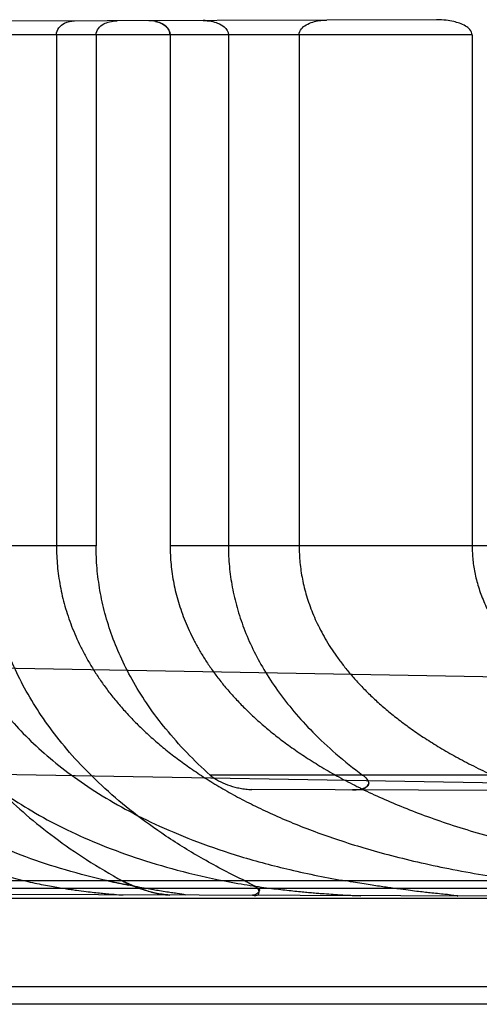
# Model space of a CAD drawing. Header units: millimetres. Extents: x 0 to 297, y 0 to 210.
# Tile 262 of 446: x 140.978 to 141.096, y 157.444 to 157.695. Entities that reach past the tile are written whole.
import ezdxf

# ---------------------------------------------------------------- set-up
doc = ezdxf.new("R2010")
doc.units = ezdxf.units.MM
doc.header["$LTSCALE"] = 16.335
doc.layers.add('INTFCLR_72935', color=7, linetype='CONTINUOUS')

msp = doc.modelspace()

# ---------------------------------------------------------------- linework, layer by layer
at = {"layer": 'INTFCLR_72935', "color": 9, "linetype": 'Continuous'}
for p, q in [((141.0847442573, 157.6949166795), (140.7774049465, 157.6938438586)), ((141.093816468, 157.6910757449), (140.7773248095, 157.6910757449)), ((140.9977297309, 157.5605738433), (140.9581576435, 157.5605757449)), ((141.282551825, 157.5605757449), (141.0166477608, 157.560575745)), ((141.273551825, 157.524108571), (140.8116648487, 157.5321708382)), ((140.7935955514, 157.5054821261), (141.2421303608, 157.4976529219)), ((141.1627393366, 157.5020757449), (141.0268829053, 157.5020757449)), ((141.1617699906, 157.4979659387), (141.0375299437, 157.4983996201)), ((141.167208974, 157.4750757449), (140.8566729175, 157.4750757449)), ((141.273551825, 157.4705757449), (140.8618672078, 157.4720128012)), ((141.2735518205, 157.473146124), (140.93437357, 157.4731584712)), ((141.2735518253, 157.4705757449), (140.8512364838, 157.4705757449)), ((141.246551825, 157.4480757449), (140.922939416, 157.4480757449)), ((141.273551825, 157.4435757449), (140.9230186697, 157.4435757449))]:
    msp.add_line(p, q, dxfattribs=at)
at = {"layer": 'INTFCLR_72935', "color": 6, "linetype": 'Continuous'}
for p, q in [((140.9876065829, 157.691075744), (140.9876065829, 157.5605757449)), ((140.9977295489, 157.6910757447), (140.9977295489, 157.5605757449)), ((141.0166477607, 157.691075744), (141.0166477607, 157.5605757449)), ((141.0315400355, 157.6910757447), (141.0315400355, 157.5605757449)), ((141.0496077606, 157.691075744), (141.0496077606, 157.5605757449)), ((141.0938164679, 157.691075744), (141.0938164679, 157.5605757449))]:
    msp.add_line(p, q, dxfattribs=at)
at = {"layer": 'INTFCLR_72935', "color": 7, "linetype": 'Continuous'}
msp.add_line((141.0044842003, 157.4750746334), (141.0090341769, 157.4730936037), dxfattribs=at)
for centre, radius, start, end in [((141.0112463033, 157.6867826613), 0.007877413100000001, 77.9827909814, 90.1886980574), ((141.0251454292, 157.6838908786), 0.010817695, 80.0020252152, 90.2024099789), ((141.0678395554, 157.7806217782), 0.3128045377, 257.6329365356, 258.5991120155), ((141.0650944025, 157.7675754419), 0.2994727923, 257.6113686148, 258.6212705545)]:
    msp.add_arc(centre, radius, start, end, dxfattribs=at)
at = {"layer": 'INTFCLR_72935', "color": 6, "linetype": 'Continuous'}
for points, knots in [([(140.9876065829, 157.691075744), (140.9876065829, 157.6916897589), (140.9880795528, 157.6929503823), (140.9898184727, 157.6942687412), (140.991350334, 157.6945906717), (140.9922240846, 157.6945937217)], [0, 0, 0, 0, 0.2901445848, 0.5871182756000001, 1, 1, 1, 1]), ([(140.9977295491, 157.6910757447), (140.9977295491, 157.6916504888), (140.9982083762, 157.692829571), (140.9995960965, 157.6938679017), (141.0012642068, 157.6944907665), (141.0024435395, 157.6946293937), (141.0030971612, 157.6946316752)], [0, 0, 0, 0, 0.245274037, 0.4997354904, 0.7210630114, 1, 1, 1, 1]), ([(141.0496077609, 157.691075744), (141.0496077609, 157.6916127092), (141.0500866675, 157.6926717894), (141.0514440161, 157.693697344), (141.0530209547, 157.6943506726), (141.054782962, 157.6947314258), (141.0559660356, 157.6948162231), (141.0565972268, 157.6948184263)], [0, 0, 0, 0, 0.1877413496, 0.3716098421, 0.586998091, 0.7793127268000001, 1, 1, 1, 1]), ([(141.0938164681, 157.691075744), (141.0938164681, 157.6915496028), (141.0933259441, 157.69249466), (141.0920711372, 157.693385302), (141.0906320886, 157.6940251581), (141.0889671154, 157.6945016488), (141.0870185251, 157.6948367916), (141.0855528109, 157.6949195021), (141.0847442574, 157.6949166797)], [0, 0, 0, 0, 0.1352668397, 0.2756500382, 0.436708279, 0.5821710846, 0.7691904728, 1, 1, 1, 1]), ([(140.8987263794, 157.5605757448), (140.8987263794, 157.55853283), (140.8989001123, 157.5544418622), (140.8996835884, 157.5483282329), (140.9009942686, 157.5422477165), (140.9028315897, 157.5362364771), (140.9052014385, 157.5302993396), (140.9081039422, 157.5244809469), (140.9115600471, 157.5187741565), (140.9155738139, 157.5132143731), (140.9201632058, 157.5078235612), (140.9253523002, 157.502619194), (140.931135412, 157.4976588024), (140.9375626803, 157.4929475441), (140.9446157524, 157.4885540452), (140.9523492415, 157.4844992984), (140.9607613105, 157.4808430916), (140.9699134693, 157.4776236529), (140.9763257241, 157.475867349), (140.9796538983, 157.4750757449)], [0, 0, 0, 0, 0.04821679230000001, 0.0965044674, 0.1453076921, 0.1948477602, 0.2446870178, 0.2960153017, 0.3481358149, 0.4019819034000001, 0.4576846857, 0.5150568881, 0.5752645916, 0.63732814, 0.7029646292, 0.7712006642, 0.8432372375, 0.9192572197, 1, 1, 1, 1]), ([(141.0008450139, 157.4750757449), (140.9971654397, 157.4758819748), (140.9900687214, 157.4776815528), (140.9799303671, 157.4810208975), (140.9706718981, 157.4848289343), (140.9622243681, 157.4890547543), (140.9546205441, 157.4936032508), (140.9477423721, 157.4984727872), (140.9416456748, 157.5035476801), (140.9362093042, 157.5088596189), (140.9314672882, 157.5143066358), (140.9273431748, 157.5199168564), (140.9238449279, 157.5256077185), (140.9209372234, 157.5313747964), (140.9185968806, 157.5371911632), (140.9168053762, 157.5430247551), (140.9155402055, 157.5488802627), (140.9147890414, 157.5547263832), (140.914624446, 157.5586313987), (140.914624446, 157.5605757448)], [0, 0, 0, 0, 0.0860399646, 0.1670737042, 0.2436162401, 0.3144966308, 0.3826285, 0.4457983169, 0.5068027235, 0.563622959, 0.6192288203, 0.6715731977, 0.7224889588, 0.7716324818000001, 0.818920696, 0.8655254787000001, 0.9108522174, 0.9555886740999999, 1, 1, 1, 1]), ([(140.9372084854, 157.5605757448), (140.9372084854, 157.5587227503), (140.9373681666, 157.5550031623), (140.938089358, 157.549444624), (140.9392950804, 157.5439036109), (140.9409910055, 157.5384030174), (140.9431848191, 157.5329577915), (140.945898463, 157.5275548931), (140.9491429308, 157.522230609), (140.9529449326, 157.5169867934), (140.9573328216, 157.5118368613), (140.96232695, 157.5068236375), (140.9680061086, 157.5019247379), (140.9743389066, 157.4972353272), (140.9814804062, 157.4927106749), (140.9893785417, 157.4884636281), (140.9981982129, 157.4844841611), (141.0079315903, 157.4808646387), (141.0187997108, 157.4776261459), (141.0264711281, 157.4758740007), (141.0305243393, 157.4750757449)], [0, 0, 0, 0, 0.0405302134, 0.0813143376, 0.1224569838, 0.1644135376, 0.2070668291, 0.250714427, 0.2965118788, 0.3432907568, 0.3922413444, 0.4443486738, 0.4979133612, 0.5561428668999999, 0.6165462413, 0.6826768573, 0.7521219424, 0.8280242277, 0.909641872, 1, 1, 1, 1]), ([(140.9453274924, 157.5605757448), (140.9453275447, 157.5584376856), (140.9455043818, 157.5541530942), (140.9463031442, 157.5477334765), (140.9476390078, 157.5413412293), (140.949523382, 157.5349622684), (140.9519628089, 157.5286330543), (140.9549920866, 157.5223199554), (140.9586177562, 157.5160740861), (140.9628984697, 157.5098578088), (140.9678448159, 157.5037288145), (140.9735187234, 157.4976835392), (140.9799399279, 157.491769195), (140.9872169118, 157.4859638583), (140.9954282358, 157.4803061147), (141.0013599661, 157.4767925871), (141.0044821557, 157.4750757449)], [0, 0, 0, 0, 0.0587559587, 0.1176869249, 0.1775873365, 0.2380122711, 0.3002795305, 0.3637904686, 0.4302443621, 0.4985418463, 0.5710083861, 0.6464757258, 0.7261783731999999, 0.8107092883, 0.9020827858, 1, 1, 1, 1]), ([(140.9581576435, 157.5605757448), (140.9581576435, 157.5587678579), (140.9583211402, 157.555137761), (140.9590591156, 157.5497089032), (140.9602962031, 157.5442893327), (140.9620421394, 157.5388948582), (140.964316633, 157.5335230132), (140.9671361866, 157.5281936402), (140.9705417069, 157.5228926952), (140.9745340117, 157.5176872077), (140.9791893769, 157.5125360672), (140.9845121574, 157.5075090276), (140.9906105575, 157.5025795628), (140.9975128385, 157.4978075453), (141.0053403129, 157.4932059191), (141.0141129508, 157.4888589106), (141.0239456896, 157.4848016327), (141.0350642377, 157.4810557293), (141.0477154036, 157.4776930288), (141.0567634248, 157.4758895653), (141.0615500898, 157.4750757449)], [0, 0, 0, 0, 0.0372382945, 0.0747279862, 0.1127063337, 0.1515879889, 0.1913654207, 0.2327135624, 0.2756260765, 0.3209930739, 0.3676830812, 0.41849154, 0.4716393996, 0.5290496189, 0.5911734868, 0.6585007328, 0.7305466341, 0.8101065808, 0.8999909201, 1, 1, 1, 1]), ([(141.0357763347, 157.4750757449), (141.0321820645, 157.4768039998), (141.0253078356, 157.480383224), (141.0157931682, 157.4862218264), (141.0073838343, 157.4922740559), (141.0000884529, 157.4984066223), (140.9937580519, 157.5046242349), (140.9883369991, 157.510861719), (140.9837207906, 157.5171279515), (140.9798550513, 157.5233904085), (140.9766766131, 157.5296510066), (140.9741452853, 157.5358920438), (140.97221874, 157.5421154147), (140.9708705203, 157.5483007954), (140.9700751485, 157.5544541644), (140.9699002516, 157.5585432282), (140.9699001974, 157.5605757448)], [0, 0, 0, 0, 0.1050546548, 0.2039678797, 0.2938060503, 0.3777247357, 0.4547693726, 0.5273028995, 0.5951788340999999, 0.6595609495, 0.7209427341, 0.7799118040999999, 0.836753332, 0.8923446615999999, 0.9464605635, 1, 1, 1, 1]), ([(140.987606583, 157.5605757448), (140.987606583, 157.5597242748), (140.9876461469, 157.5580190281), (140.9878243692, 157.5554616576), (140.988122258, 157.5529028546), (140.9885411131, 157.5503419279), (140.9890827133, 157.5477784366), (140.9897494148, 157.5452117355), (140.9905440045, 157.5426416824), (140.9914699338, 157.5400678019), (140.9925310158, 157.5374903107), (140.9937318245, 157.5349090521), (140.9950772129, 157.5323247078), (140.9965729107, 157.5297375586), (140.9982248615, 157.5271488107), (141.0000400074, 157.5245592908), (141.0020254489, 157.52197082), (141.0041894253, 157.5193848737), (141.0065403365, 157.516803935), (141.0090878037, 157.5142302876), (141.0118417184, 157.5116671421), (141.0148132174, 157.5091177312), (141.0180140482, 157.5065860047), (141.0214572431, 157.5040761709), (141.0251569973, 157.5015929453), (141.0291287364, 157.4991416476), (141.0333897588, 157.4967279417), (141.0379589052, 157.4943582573), (141.0428582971, 157.4920391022), (141.0481127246, 157.4897777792), (141.0537510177, 157.4875821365), (141.0598044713, 157.4854615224), (141.0663164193, 157.4834238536), (141.0733420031, 157.4814775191), (141.0809249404, 157.4796384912), (141.0890754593, 157.4779313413), (141.0977686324, 157.4763829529), (141.1037533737, 157.4754925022), (141.1068285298, 157.4750757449)], [0, 0, 0, 0, 0.01601638, 0.0320711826, 0.04820508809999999, 0.0644557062, 0.0808657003, 0.0974720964, 0.1143207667, 0.1314493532, 0.1489073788, 0.1667339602, 0.1849824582, 0.2036944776, 0.2229281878, 0.242729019, 0.2631604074, 0.2842729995, 0.3061370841, 0.3288105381, 0.3523698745, 0.3768845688, 0.4024379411, 0.4291154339, 0.457011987, 0.486233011, 0.5168873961, 0.5491078, 0.5830294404, 0.6188276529, 0.6566869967, 0.6968222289, 0.7394562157, 0.7850115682, 0.8339285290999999, 0.8862031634, 0.9416266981, 1, 1, 1, 1]), ([(141.0268829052, 157.5020757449), (141.0248106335, 157.5039281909), (141.0208723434, 157.5077124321), (141.0156061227, 157.5136312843), (141.0110854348, 157.5196269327), (141.0073172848, 157.5255926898), (141.0042338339, 157.5315428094), (141.0017873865, 157.5374526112), (140.9999374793, 157.5433112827), (140.9986489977, 157.5491280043), (140.9978951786, 157.5548681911), (140.9977296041, 157.5586822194), (140.997729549, 157.560575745)], [0, 0, 0, 0, 0.1238038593, 0.2429996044, 0.3525052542, 0.4578949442, 0.5569125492, 0.6506384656, 0.7424417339, 0.830210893, 0.9156603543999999, 1, 1, 1, 1]), ([(141.0166477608, 157.5605757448), (141.0166477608, 157.5597813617), (141.0166864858, 157.5581899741), (141.0168609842, 157.5558027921), (141.0171528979, 157.5534125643), (141.0175638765, 157.5510178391), (141.0180962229, 157.5486172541), (141.0187529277, 157.5462094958), (141.0195376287, 157.5437935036), (141.0204547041, 157.5413682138), (141.0215091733, 157.5389329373), (141.0227069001, 157.5364869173), (141.0240543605, 157.534029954), (141.0255589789, 157.5315617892), (141.027228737, 157.5290828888), (141.029072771, 157.5265935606), (141.0311007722, 157.5240949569), (141.0333237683, 157.5215881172), (141.0357532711, 157.5190751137), (141.0384024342, 157.516557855), (141.0412850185, 157.5140393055), (141.0444168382, 157.5115222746), (141.0478144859, 157.5090107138), (141.0514968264, 157.5065086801), (141.0554837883, 157.5040214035), (141.0597988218, 157.501553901), (141.0644679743, 157.4991120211), (141.0695204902, 157.496702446), (141.0749890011, 157.4943328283), (141.0809156, 157.4920097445), (141.0873466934, 157.4897420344), (141.0943159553, 157.4875461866), (141.1018290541, 157.4854469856), (141.1098581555, 157.483473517), (141.118366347, 157.4816489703), (141.1273249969, 157.4799871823), (141.1367195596, 157.4784942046), (141.1465338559, 157.4771723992), (141.1567416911, 157.4760211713), (141.163680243, 157.4753745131), (141.167208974, 157.4750757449)], [0, 0, 0, 0, 0.012667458, 0.0253723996, 0.0381539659, 0.0510506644, 0.0641026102, 0.07734916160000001, 0.090832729, 0.1045945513, 0.1186806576, 0.1331349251, 0.1480089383, 0.1633495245, 0.17921371, 0.1956533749, 0.2127338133, 0.2305130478, 0.2490649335, 0.2684551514, 0.2887699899, 0.3100873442, 0.3325084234, 0.3561274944, 0.3810609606, 0.4074244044, 0.4353730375, 0.465064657, 0.4966667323, 0.5303901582, 0.5665522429, 0.6053864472, 0.6468881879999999, 0.6909253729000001, 0.737210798, 0.7856275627, 0.8362020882, 0.8888836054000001, 0.9435285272, 1, 1, 1, 1]), ([(141.0315400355, 157.560575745), (141.0315400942, 157.55882451), (141.0317032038, 157.5553036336), (141.0324410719, 157.5500331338), (141.0336799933, 157.5447568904), (141.0354410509, 157.5394577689), (141.0377367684, 157.5341763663), (141.0406148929, 157.5288615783), (141.0441115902, 157.5235321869), (141.0482905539, 157.5181825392), (141.0532577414, 157.5127665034), (141.059107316, 157.5073125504), (141.0634914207, 157.503810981), (141.0658270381, 157.5020757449)], [0, 0, 0, 0, 0.0746741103, 0.150040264, 0.226623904, 0.3054561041, 0.3878340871, 0.4718610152, 0.562878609, 0.6593095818, 0.7610098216, 0.8759294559, 1, 1, 1, 1]), ([(141.0496077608, 157.560575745), (141.0496077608, 157.5598700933), (141.0496424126, 157.5584562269), (141.0497985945, 157.5563347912), (141.0500600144, 157.5542094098), (141.0504283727, 157.5520781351), (141.0509060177, 157.5499392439), (141.0514960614, 157.5477907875), (141.0522022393, 157.5456312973), (141.0530291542, 157.5434589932), (141.053981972, 157.5412727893), (141.0550668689, 157.5390712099), (141.0562905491, 157.5368535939), (141.0576608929, 157.5346188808), (141.0591863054, 157.5323669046), (141.0608764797, 157.5300972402), (141.0627417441, 157.5278102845), (141.0647937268, 157.5255064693), (141.0670449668, 157.5231868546), (141.0695093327, 157.520852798), (141.0722021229, 157.5185060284), (141.0751399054, 157.5161489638), (141.0783410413, 157.5137844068), (141.0818250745, 157.5114161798), (141.0856144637, 157.5090480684), (141.0897339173, 157.5066846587), (141.0942109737, 157.5043312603), (141.0973460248, 157.5028252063), (141.0989768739, 157.5020757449)], [0, 0, 0, 0, 0.0261905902, 0.0524672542, 0.0789212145, 0.1056375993, 0.1327117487, 0.1602307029, 0.1882991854, 0.2170067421, 0.2464683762, 0.2767800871, 0.3080690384, 0.34044214, 0.3740412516, 0.4089882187, 0.4454389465, 0.4835401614, 0.523459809, 0.5653766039, 0.6094826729, 0.6559952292, 0.7051331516, 0.757154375, 0.8123128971, 0.8709434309, 0.9333846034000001, 1, 1, 1, 1]), ([(141.093816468, 157.560575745), (141.093816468, 157.5599748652), (141.0938482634, 157.5587703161), (141.0939916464, 157.5569622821), (141.0942319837, 157.5551487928), (141.0945713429, 157.5533272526), (141.0950126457, 157.5514950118), (141.0955596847, 157.5496495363), (141.0962171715, 157.5477883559), (141.096990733, 157.5459091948), (141.0978869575, 157.5440099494), (141.0989134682, 157.5420886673), (141.1000789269, 157.5401436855), (141.1013932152, 157.5381734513), (141.102867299, 157.5361769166), (141.1045136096, 157.5341531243), (141.1063456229, 157.5321019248), (141.1083786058, 157.5300232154), (141.110628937, 157.527917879), (141.1131152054, 157.5257868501), (141.1158571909, 157.5236322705), (141.1188772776, 157.5214564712), (141.1221991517, 157.5192632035), (141.1258502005, 157.5170561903), (141.1298601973, 157.5148404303), (141.1342609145, 157.5126226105), (141.139081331, 157.5104132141), (141.1443431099, 157.5082273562), (141.1500581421, 157.5060838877), (141.1562308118, 157.5040027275), (141.1605197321, 157.5027091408), (141.1627393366, 157.5020757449)], [0, 0, 0, 0, 0.0186840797, 0.0374474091, 0.0563716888, 0.0755402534, 0.09503577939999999, 0.1149471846, 0.1353658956, 0.1563865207, 0.1781090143, 0.2006397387, 0.2240925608, 0.2485858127, 0.2742547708, 0.3012326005, 0.3296774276, 0.3597417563, 0.3916123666, 0.4254683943, 0.4615315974, 0.5000137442, 0.5411767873, 0.5852733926, 0.6326372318, 0.6835997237, 0.738470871, 0.7974832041, 0.860731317, 0.9282272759, 1, 1, 1, 1]), ([(141.0268829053, 157.5020757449), (141.0273702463, 157.5016400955), (141.028603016, 157.5008008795), (141.0307247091, 157.4997932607), (141.0327725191, 157.4991154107), (141.0345424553, 157.4987034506), (141.0359982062, 157.4984711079), (141.0370096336, 157.4984014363), (141.0375299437, 157.4983996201)], [0, 0, 0, 0, 0.1712899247, 0.3877440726, 0.6140347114, 0.7349945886, 0.8636564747, 1, 1, 1, 1]), ([(141.0658270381, 157.5020757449), (141.0662177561, 157.5017854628), (141.0669305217, 157.5012207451), (141.0677353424, 157.4996498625), (141.0657486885, 157.4982514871), (141.0642568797, 157.4983063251), (141.0632392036, 157.4983098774)], [0, 0, 0, 0, 0.1967770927, 0.3833916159, 0.5885831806, 1, 1, 1, 1]), ([(141.0632392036, 157.4983098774), (141.0638547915, 157.4983077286), (141.0649736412, 157.4983958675), (141.0665283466, 157.4986552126), (141.0680357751, 157.5002940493), (141.0665398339, 157.501546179), (141.0658270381, 157.5020757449)], [0, 0, 0, 0, 0.2502101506, 0.4549511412, 0.6390740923, 1, 1, 1, 1]), ([(141.0357763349, 157.4750757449), (141.0361960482, 157.4748739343), (141.0371011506, 157.4744323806), (141.0381938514, 157.4736867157), (141.0402545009, 157.4726356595), (141.0384123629, 157.4713965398), (141.0376836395, 157.4713990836)], [0, 0, 0, 0, 0.2127058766, 0.445603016, 0.6671655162, 1, 1, 1, 1]), ([(141.0376836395, 157.4713990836), (141.0381888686, 157.47139732), (141.0395569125, 157.4711442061), (141.0393188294, 157.4732828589), (141.037610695, 157.4740021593), (141.0365226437, 157.4747168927), (141.0357763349, 157.4750757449)], [0, 0, 0, 0, 0.2196111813, 0.4294511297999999, 0.640046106, 1, 1, 1, 1])]:
    msp.add_open_spline(points, degree=3, knots=knots, dxfattribs=at)
at = {"layer": 'INTFCLR_72935', "color": 7, "linetype": 'Continuous'}
for points, knots in [([(141.0166477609, 157.691075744), (141.0166477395, 157.6916649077), (141.0161386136, 157.6928619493), (141.0147216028, 157.6938995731), (141.0130467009, 157.6945266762), (141.0118674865, 157.6946545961), (141.0112203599, 157.6946600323)], [0, 0, 0, 0, 0.2491907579, 0.5044461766, 0.7262838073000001, 1, 1, 1, 1]), ([(141.0128834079, 157.6944880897), (141.0134250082, 157.6943720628), (141.0143928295, 157.6940445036), (141.0159133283, 157.6930954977), (141.0166533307, 157.6918672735), (141.0166477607, 157.6910757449)], [0, 0, 0, 0, 0.308153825, 0.559625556, 1, 1, 1, 1]), ([(141.0251072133, 157.6947085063), (141.025794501, 157.6947054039), (141.0270486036, 157.6946031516), (141.0288961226, 157.6940728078), (141.0306454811, 157.6931713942), (141.031544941, 157.6918234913), (141.0315400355, 157.6910757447)], [0, 0, 0, 0, 0.2587465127, 0.4705570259, 0.7184890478, 1, 1, 1, 1]), ([(140.9796538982, 157.4750757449), (140.9804588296, 157.4748853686), (140.9820009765, 157.4745370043), (140.9842179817, 157.4740859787), (140.9862367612, 157.4737091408), (140.9880720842, 157.4733925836), (140.9897450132, 157.47312424), (140.9912745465, 157.4728949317), (140.9930681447, 157.4726423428), (140.9950470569, 157.4723865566), (140.997146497, 157.4721429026), (140.9989274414, 157.4719562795), (141.0006267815, 157.4717923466), (141.0025141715, 157.4716391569), (141.0039008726, 157.4715218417), (141.0046768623, 157.4715142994)], [0, 0, 0, 0, 0.09806072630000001, 0.1874167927, 0.2682039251, 0.341521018, 0.4082089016, 0.4690680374, 0.5248773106, 0.622943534, 0.7056198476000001, 0.7754376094, 0.8352403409, 0.9079987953, 1, 1, 1, 1]), ([(141.0203791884, 157.4714594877), (141.0208347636, 157.4714595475), (141.018375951, 157.4718751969), (141.0175220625, 157.4719746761), (141.015645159, 157.4722656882), (141.0140602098, 157.4725172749), (141.0122840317, 157.4728153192), (141.0104228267, 157.4731428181), (141.0082053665, 157.4735544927), (141.0061128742, 157.473965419), (141.0042061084, 157.4743559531), (141.0025738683, 157.4747000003), (141.0014381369, 157.4749455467), (141.0008450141, 157.4750757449)], [0, 0, 0, 0, 0.0687781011, 0.1573908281, 0.2327393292, 0.3285628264, 0.4079008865, 0.5025823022, 0.6144967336, 0.7481649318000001, 0.8245791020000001, 0.9083243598, 1, 1, 1, 1]), ([(141.0044835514, 157.4750734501), (141.004980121, 157.4747986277), (141.0060681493, 157.4742588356), (141.0078174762, 157.4735208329), (141.0096423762, 157.4728684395), (141.0113860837, 157.4723440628), (141.0129360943, 157.4719559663), (141.0146324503, 157.4716241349), (141.015830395, 157.4714729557), (141.0165697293, 157.4714720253)], [0, 0, 0, 0, 0.1340495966, 0.2865663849, 0.4482337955, 0.5915308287, 0.7165130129, 0.8253753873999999, 1, 1, 1, 1]), ([(141.0305243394, 157.4750757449), (141.0316713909, 157.4748517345), (141.0338665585, 157.4744462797), (141.0370165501, 157.473935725), (141.0398762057, 157.4735180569), (141.042467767, 157.473174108), (141.0448264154, 157.47288725), (141.0469852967, 157.4726451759), (141.0489567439, 157.4724401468), (141.0507473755, 157.4722666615), (141.0523922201, 157.4721175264), (141.0539083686, 157.4719885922), (141.0556999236, 157.4718454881), (141.0576796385, 157.4717002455), (141.0597868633, 157.4715623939), (141.0615781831, 157.4714572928), (141.0634040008, 157.4713655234), (141.0646373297, 157.4713084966), (141.0653756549, 157.4713024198)], [0, 0, 0, 0, 0.0999260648, 0.1908431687, 0.2728246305, 0.3470140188, 0.4143602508, 0.4759725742, 0.5327536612, 0.5838272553, 0.62978803, 0.6739646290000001, 0.713925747, 0.7834541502, 0.8436833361, 0.8944793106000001, 0.9368707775, 1, 1, 1, 1]), ([(141.0900237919, 157.4712163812), (141.0905463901, 157.4712151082), (141.0879579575, 157.4715436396), (141.086920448, 157.4716132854), (141.0849075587, 157.471826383), (141.08318266, 157.4720079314), (141.0814072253, 157.4722069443), (141.0795518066, 157.4724242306), (141.0773490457, 157.4726963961), (141.0752768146, 157.4729682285), (141.0734047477, 157.4732255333), (141.0718164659, 157.4734510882), (141.0700851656, 157.4737053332), (141.0681986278, 157.4739920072), (141.0661447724, 157.4743148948), (141.0639099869, 157.4746782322), (141.0623591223, 157.4749379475), (141.0615500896, 157.4750757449)], [0, 0, 0, 0, 0.0545486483, 0.1114201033, 0.1776934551, 0.2440564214, 0.2983504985, 0.3628318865, 0.439457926, 0.5298770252, 0.5810233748, 0.6366928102, 0.6973253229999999, 0.7636724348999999, 0.8358683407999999, 0.9143375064, 1, 1, 1, 1]), ([(141.0165688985, 157.4714727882), (141.0159126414, 157.471475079), (141.0146880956, 157.4716130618), (141.0130165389, 157.4719380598), (141.0111460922, 157.4724046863), (141.0098498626, 157.4728098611), (141.0090185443, 157.47309906)], [0, 0, 0, 0, 0.2540475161, 0.4747885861, 0.6592683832, 1, 1, 1, 1])]:
    msp.add_open_spline(points, degree=3, knots=knots, dxfattribs=at)

doc.saveas('drawing.dxf')
